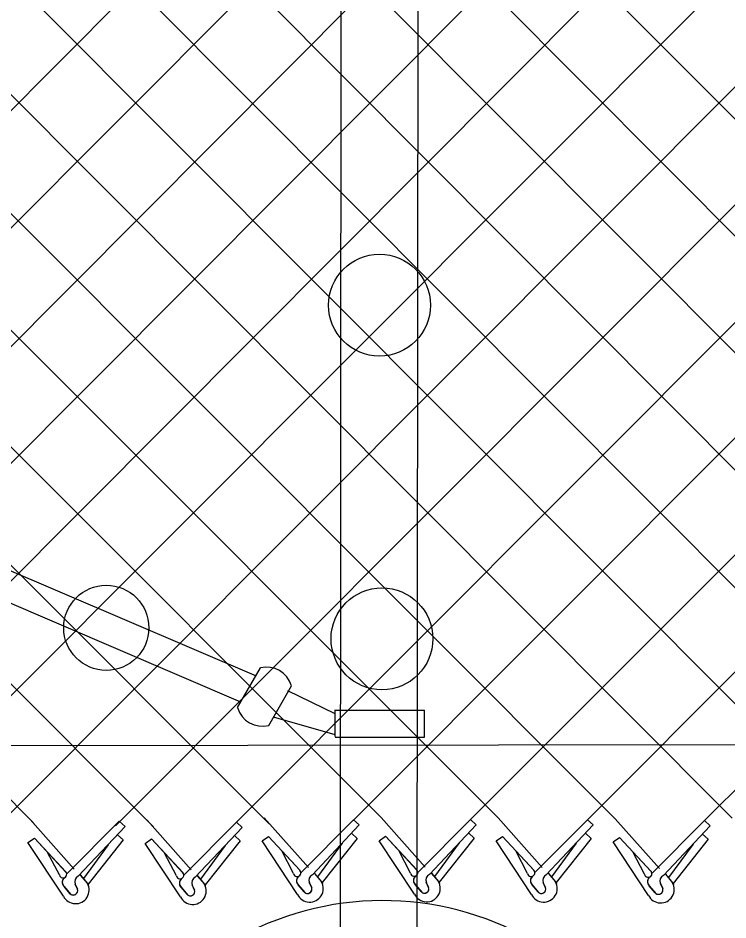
# Model space of a CAD drawing. Extents: x 0 to 2.85, y -0.1 to 1.83.
# Drawn here: x 0.7249 to 0.7737, y 1.2832 to 1.3453 of the extents above; entities that cross this region are included whole.
import ezdxf

# ---------------------------------------------------------------- set-up
doc = ezdxf.new("R2010")
doc.units = 0
for name, color, linetype in [('sb_Chainlink Fence', 7, 'Continuous'), ('sb_Existing Concrete', 7, 'Continuous'), ('sb_Existing Structural Steel', 7, 'Continuous')]:
    doc.layers.add(name, color=color, linetype=linetype)

msp = doc.modelspace()

# ---------------------------------------------------------------- linework, layer by layer
at = {"layer": 'sb_Chainlink Fence'}
for p, q in [((0.6189666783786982, 1.3969951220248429), (0.7259084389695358, 1.2899354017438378)), ((0.6270201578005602, 1.3969747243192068), (0.7341941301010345, 1.2896360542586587)), ((0.6350744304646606, 1.3969913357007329), (0.7421469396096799, 1.2898419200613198)), ((0.6431368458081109, 1.3970509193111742), (0.7498686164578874, 1.290280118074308)), ((0.6511935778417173, 1.397006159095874), (0.7579228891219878, 1.2902635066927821)), ((0.6592464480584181, 1.3970004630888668), (0.765985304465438, 1.2902039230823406)), ((0.6674732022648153, 1.3970722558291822), (0.7740420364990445, 1.290248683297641)), ((0.6754354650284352, 1.289822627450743), (0.782143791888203, 1.3969634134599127)), ((0.6755266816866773, 1.3970518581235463), (0.782094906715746, 1.2902543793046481)), ((0.683310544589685, 1.289669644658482), (0.7902005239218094, 1.3969186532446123)), ((0.6835809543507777, 1.3970684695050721), (0.7901326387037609, 1.290137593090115)), ((0.6916135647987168, 1.289826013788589), (0.7982533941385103, 1.3969129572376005)), ((0.691643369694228, 1.3971280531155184), (0.798186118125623, 1.290157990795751)), ((0.6995467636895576, 1.2897660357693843), (0.8063460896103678, 1.3969157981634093)), ((0.6997001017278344, 1.397083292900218), (0.8062403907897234, 1.290141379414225)), ((0.7072009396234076, 1.2893791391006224), (0.8143995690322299, 1.3968954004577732)), ((0.7077529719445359, 1.397077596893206), (0.8143028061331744, 1.290081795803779)), ((0.7152519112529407, 1.2895566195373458), (0.8224538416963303, 1.3969120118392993)), ((0.7157323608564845, 1.3969815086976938), (0.8223595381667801, 1.2901265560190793)), ((0.7237129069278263, 1.2899774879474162), (0.8305162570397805, 1.3969715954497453)), ((0.7315764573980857, 1.28971102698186), (0.838572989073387, 1.3969268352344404)), ((0.7397659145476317, 1.289818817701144), (0.8466258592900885, 1.3969211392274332)), ((0.7479399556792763, 1.2900915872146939), (0.8546688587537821, 1.3969569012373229)), ((0.7560126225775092, 1.2901531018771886), (0.8627255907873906, 1.396912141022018)), ((0.7640668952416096, 1.2901364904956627), (0.8707784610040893, 1.3969064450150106)), ((0.7721293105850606, 1.2900769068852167), (0.878871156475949, 1.3969092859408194)), ((0.7256885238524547, 1.2901549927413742), (0.7287238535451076, 1.2867373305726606)), ((0.7337509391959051, 1.290095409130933), (0.7367862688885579, 1.2866777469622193)), ((0.7418151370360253, 1.290259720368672), (0.7448504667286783, 1.2868420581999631)), ((0.7443317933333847, 1.2864899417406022), (0.7479591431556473, 1.2901327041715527)), ((0.7483549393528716, 1.2897740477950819), (0.7479591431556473, 1.2901327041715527)), ((0.7498686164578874, 1.290280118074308), (0.7529039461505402, 1.2868624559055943)), ((0.7523852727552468, 1.2865103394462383), (0.7560126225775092, 1.2901531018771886)), ((0.7564084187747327, 1.289794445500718), (0.7560126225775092, 1.2901531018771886)), ((0.7579228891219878, 1.2902635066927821), (0.7609582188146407, 1.2868458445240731)), ((0.7604395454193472, 1.2864937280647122), (0.7640668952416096, 1.2901364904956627)), ((0.764462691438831, 1.289777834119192), (0.7640668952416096, 1.2901364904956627)), ((0.765985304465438, 1.2902039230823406), (0.769020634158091, 1.286786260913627)), ((0.7685019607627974, 1.2864341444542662), (0.7721293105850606, 1.2900769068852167)), ((0.7725251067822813, 1.2897182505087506), (0.7721293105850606, 1.2900769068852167)), ((0.7282051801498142, 1.2863852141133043), (0.7318325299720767, 1.2900279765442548)), ((0.7290028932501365, 1.286242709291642), (0.7322283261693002, 1.2896693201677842)), ((0.7322283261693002, 1.2896693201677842), (0.7318325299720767, 1.2900279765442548)), ((0.7362675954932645, 1.286325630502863), (0.7398949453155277, 1.2899683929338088)), ((0.7370653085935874, 1.2861831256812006), (0.7402907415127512, 1.289609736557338)), ((0.7402907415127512, 1.289609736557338), (0.7398949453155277, 1.2899683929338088)), ((0.7451295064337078, 1.2863474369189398), (0.7483549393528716, 1.2897740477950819)), ((0.7531829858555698, 1.2863678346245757), (0.7564084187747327, 1.289794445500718)), ((0.7612372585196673, 1.2863512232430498), (0.764462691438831, 1.289777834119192)), ((0.7692996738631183, 1.2862916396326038), (0.7725251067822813, 1.2897182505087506)), ((0.725544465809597, 1.2885674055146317), (0.7259904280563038, 1.2888720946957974)), ((0.7259904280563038, 1.2888720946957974), (0.7281464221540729, 1.2865484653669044)), ((0.7259904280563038, 1.2888720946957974), (0.7281602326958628, 1.2865347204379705)), ((0.7320939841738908, 1.2887433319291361), (0.7316981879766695, 1.2891019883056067)), ((0.733606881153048, 1.28850782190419), (0.7340528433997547, 1.288812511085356)), ((0.7340528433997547, 1.288812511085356), (0.7362088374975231, 1.286488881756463)), ((0.7340528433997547, 1.288812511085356), (0.7362226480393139, 1.286475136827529)), ((0.7401563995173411, 1.2886837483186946), (0.7397606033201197, 1.2890424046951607)), ((0.7416710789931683, 1.288672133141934), (0.7421170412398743, 1.2889768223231)), ((0.7421170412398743, 1.2889768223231), (0.7442730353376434, 1.2866531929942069)), ((0.7421170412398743, 1.2889768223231), (0.7442868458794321, 1.286639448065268)), ((0.7482205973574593, 1.2888480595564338), (0.7458077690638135, 1.2858133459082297)), ((0.7482205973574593, 1.2888480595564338), (0.7478248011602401, 1.2892067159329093)), ((0.7497245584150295, 1.28869253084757), (0.7501705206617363, 1.2889972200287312)), ((0.7501705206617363, 1.2889972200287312), (0.7523265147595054, 1.286673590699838)), ((0.7501705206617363, 1.2889972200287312), (0.752340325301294, 1.2866598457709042)), ((0.7562740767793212, 1.2888684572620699), (0.7538612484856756, 1.2858337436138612)), ((0.7562740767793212, 1.2888684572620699), (0.755878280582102, 1.2892271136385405)), ((0.7577788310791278, 1.288675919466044), (0.7582247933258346, 1.28898060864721)), ((0.7582247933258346, 1.28898060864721), (0.7603807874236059, 1.286656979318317)), ((0.7582247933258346, 1.28898060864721), (0.7603945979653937, 1.286643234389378)), ((0.7643283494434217, 1.2888518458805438), (0.761915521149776, 1.285817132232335)), ((0.7643283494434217, 1.2888518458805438), (0.7639325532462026, 1.2892105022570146)), ((0.765841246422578, 1.288616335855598), (0.7662872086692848, 1.2889210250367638)), ((0.7662872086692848, 1.2889210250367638), (0.7684432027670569, 1.286597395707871)), ((0.7662872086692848, 1.2889210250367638), (0.7684570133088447, 1.2865836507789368)), ((0.772390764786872, 1.2887922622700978), (0.7719949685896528, 1.2891509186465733)), ((0.7279809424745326, 1.284878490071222), (0.725544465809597, 1.2885674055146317)), ((0.731054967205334, 1.2884112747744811), (0.7293579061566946, 1.2861013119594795)), ((0.7320939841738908, 1.2887433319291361), (0.7296811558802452, 1.2857086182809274)), ((0.7360433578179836, 1.2848189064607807), (0.733606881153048, 1.28850782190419)), ((0.7391173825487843, 1.2883516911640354), (0.7374203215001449, 1.2860417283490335)), ((0.7401563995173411, 1.2886837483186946), (0.7377435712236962, 1.2856490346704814)), ((0.7441075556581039, 1.2849832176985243), (0.7416710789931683, 1.288672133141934)), ((0.7471815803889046, 1.288516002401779), (0.745484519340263, 1.2862060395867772)), ((0.7521610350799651, 1.2850036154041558), (0.7497245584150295, 1.28869253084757)), ((0.7552350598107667, 1.2885364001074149), (0.753537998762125, 1.2862264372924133)), ((0.7602153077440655, 1.2849870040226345), (0.7577788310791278, 1.288675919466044)), ((0.7632893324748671, 1.288519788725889), (0.7615922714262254, 1.2862098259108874)), ((0.7682777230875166, 1.2849274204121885), (0.765841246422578, 1.288616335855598)), ((0.7713517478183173, 1.2884602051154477), (0.7696546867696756, 1.2861502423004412)), ((0.772390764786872, 1.2887922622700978), (0.7699779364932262, 1.2857575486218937)), ((0.7277035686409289, 1.286333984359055), (0.7268919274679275, 1.2878855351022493)), ((0.7357659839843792, 1.286274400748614), (0.7349543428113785, 1.2878259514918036)), ((0.7438301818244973, 1.2864387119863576), (0.7430185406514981, 1.287990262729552)), ((0.7518836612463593, 1.286459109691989), (0.7510720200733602, 1.2880106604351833)), ((0.7599379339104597, 1.2864424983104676), (0.7591262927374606, 1.2879940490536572)), ((0.76800034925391, 1.2863829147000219), (0.7671887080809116, 1.287934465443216)), ((0.7291380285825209, 1.2863382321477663), (0.729633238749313, 1.2857520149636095)), ((0.7291445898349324, 1.2863292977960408), (0.7296357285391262, 1.2857499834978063)), ((0.7452646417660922, 1.2864429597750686), (0.7457598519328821, 1.2858567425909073)), ((0.7452712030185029, 1.2864340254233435), (0.7457623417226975, 1.2858547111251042)), ((0.7533181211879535, 1.2864633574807), (0.7538133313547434, 1.2858771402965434)), ((0.7533246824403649, 1.2864544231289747), (0.7538158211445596, 1.2858751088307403)), ((0.7613723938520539, 1.286446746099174), (0.7618676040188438, 1.2858605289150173)), ((0.7613789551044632, 1.2864378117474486), (0.76187009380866, 1.2858584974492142)), ((0.7694348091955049, 1.2863871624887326), (0.7699300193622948, 1.2858009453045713)), ((0.7694413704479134, 1.2863782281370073), (0.7699325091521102, 1.285798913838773)), ((0.729633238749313, 1.2857520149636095), (0.7296696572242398, 1.2856839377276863)), ((0.7372004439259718, 1.28627864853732), (0.7376956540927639, 1.2856924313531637)), ((0.7372070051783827, 1.2862697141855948), (0.7376981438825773, 1.2856903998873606)), ((0.7450812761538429, 1.285453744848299), (0.7449177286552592, 1.285808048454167)), ((0.744918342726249, 1.2857954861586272), (0.7450809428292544, 1.2854617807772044)), ((0.7457598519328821, 1.2858567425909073), (0.745796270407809, 1.2857886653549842)), ((0.745796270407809, 1.2857886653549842), (0.7458273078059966, 1.2857158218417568)), ((0.7531347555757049, 1.2854741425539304), (0.7529712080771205, 1.2858284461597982)), ((0.752971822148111, 1.2858158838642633), (0.7531344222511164, 1.2854821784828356)), ((0.7538133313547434, 1.2858771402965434), (0.7538497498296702, 1.2858090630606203)), ((0.7538497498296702, 1.2858090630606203), (0.7538807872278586, 1.285736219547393)), ((0.7611890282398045, 1.2854575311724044), (0.7610254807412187, 1.285811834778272)), ((0.7610260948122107, 1.2857992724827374), (0.7611886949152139, 1.2854655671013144)), ((0.7618676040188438, 1.2858605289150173), (0.7619040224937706, 1.2857924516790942)), ((0.7619040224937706, 1.2857924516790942), (0.7619350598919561, 1.2857196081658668)), ((0.7692514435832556, 1.285397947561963), (0.769087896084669, 1.2857522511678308)), ((0.7690885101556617, 1.2857396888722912), (0.7692511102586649, 1.2854059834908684)), ((0.7699300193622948, 1.2858009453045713), (0.7699664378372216, 1.2857328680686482)), ((0.7699664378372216, 1.2857328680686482), (0.7699974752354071, 1.2856600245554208)), ((0.7284325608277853, 1.285063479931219), (0.7280285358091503, 1.2855472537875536)), ((0.7280285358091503, 1.2855472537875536), (0.7284736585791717, 1.2850201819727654)), ((0.7289546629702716, 1.2853490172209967), (0.7287911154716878, 1.2857033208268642)), ((0.7287917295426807, 1.2856907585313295), (0.7289543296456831, 1.285357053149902)), ((0.7296696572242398, 1.2856839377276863), (0.7297006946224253, 1.285611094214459)), ((0.7364949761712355, 1.2850038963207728), (0.7360909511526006, 1.2854876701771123)), ((0.7360909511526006, 1.2854876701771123), (0.736536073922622, 1.2849605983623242)), ((0.7370170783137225, 1.2852894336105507), (0.7368535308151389, 1.2856437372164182)), ((0.7368541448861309, 1.2856311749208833), (0.737016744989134, 1.2852974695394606)), ((0.7376956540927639, 1.2856924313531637), (0.7377320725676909, 1.2856243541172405)), ((0.7377320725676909, 1.2856243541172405), (0.7377631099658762, 1.2855515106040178)), ((0.7445591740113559, 1.2851682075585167), (0.7441551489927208, 1.2856519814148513)), ((0.7441551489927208, 1.2856519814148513), (0.7446002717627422, 1.2851249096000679)), ((0.7526126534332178, 1.2851886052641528), (0.7522086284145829, 1.2856723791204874)), ((0.7522086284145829, 1.2856723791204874), (0.7526537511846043, 1.285145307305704)), ((0.7606669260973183, 1.2851719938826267), (0.7602629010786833, 1.2856557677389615)), ((0.7602629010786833, 1.2856557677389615), (0.7607080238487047, 1.2851286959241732)), ((0.7687293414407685, 1.2851124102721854), (0.7683253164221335, 1.2855961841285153)), ((0.7683253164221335, 1.2855961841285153), (0.7687704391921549, 1.285069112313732))]:
    msp.add_line(p, q, dxfattribs=at)
msp.add_circle((0.7309370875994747, 1.303346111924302), 0.002929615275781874, dxfattribs=at)
for centre, radius, start, end in [((0.7279555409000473, 1.2863780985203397), 0.00025580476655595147, 189.9304409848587, 40.97853800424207), ((0.7360179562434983, 1.2863185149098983), 0.00025580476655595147, 189.9304409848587, 40.97853800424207), ((0.7440821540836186, 1.286482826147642), 0.00025580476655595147, 189.9304409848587, 40.97853800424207), ((0.7453054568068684, 1.2859673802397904), 0.00041880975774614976, 114.84216649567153, 203.51671506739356), ((0.7521356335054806, 1.2865032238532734), 0.00025580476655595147, 189.9304409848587, 40.97853800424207), ((0.7533589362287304, 1.2859877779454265), 0.00041880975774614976, 114.84216649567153, 203.51671506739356), ((0.7601899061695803, 1.2864866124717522), 0.00025580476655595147, 189.9304409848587, 40.97853800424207), ((0.7614132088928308, 1.2859711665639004), 0.00041880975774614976, 114.84216649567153, 203.51671506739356), ((0.7682523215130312, 1.286427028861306), 0.00025580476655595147, 189.9304409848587, 40.97853800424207), ((0.728287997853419, 1.2858305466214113), 0.0003843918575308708, 126.9947472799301, 219.79833989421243), ((0.7282985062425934, 1.2858300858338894), 0.0003909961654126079, 127.7656421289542, 226.33281459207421), ((0.7288193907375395, 1.2852932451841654), 0.0009354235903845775, 206.32021657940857, 29.22686940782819), ((0.7291788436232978, 1.2858626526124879), 0.00041880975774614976, 114.84216649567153, 203.51671506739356), ((0.7363504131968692, 1.2857709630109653), 0.0003843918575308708, 126.9947472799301, 219.79833989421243), ((0.7363609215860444, 1.2857705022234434), 0.0003909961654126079, 127.7656421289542, 226.33281459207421), ((0.7372412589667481, 1.2858030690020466), 0.00041880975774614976, 114.84216649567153, 203.51671506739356), ((0.7444146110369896, 1.2859352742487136), 0.0003843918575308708, 126.9947472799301, 219.79833989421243), ((0.744425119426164, 1.2859348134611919), 0.0003909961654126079, 127.7656421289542, 226.33281459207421), ((0.7449460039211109, 1.2853979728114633), 0.0009354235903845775, 206.32021657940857, 29.22686940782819), ((0.7524680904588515, 1.285955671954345), 0.0003843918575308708, 126.9947472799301, 219.79833989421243), ((0.7524785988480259, 1.2859552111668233), 0.0003909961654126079, 127.7656421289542, 226.33281459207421), ((0.7529994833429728, 1.2854183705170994), 0.0009354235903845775, 206.32021657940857, 29.22686940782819), ((0.7605223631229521, 1.285939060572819), 0.0003843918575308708, 126.9947472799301, 219.79833989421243), ((0.7605328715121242, 1.2859385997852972), 0.0003909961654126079, 127.7656421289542, 226.33281459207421), ((0.7610537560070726, 1.2854017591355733), 0.0009354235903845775, 206.32021657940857, 29.22686940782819), ((0.7685847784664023, 1.2858794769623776), 0.0003843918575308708, 126.9947472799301, 219.79833989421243), ((0.7685952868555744, 1.285879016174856), 0.0003909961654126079, 127.7656421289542, 226.33281459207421), ((0.7691161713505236, 1.2853421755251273), 0.0009354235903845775, 206.32021657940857, 29.22686940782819), ((0.7694756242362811, 1.2859115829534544), 0.00041880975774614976, 114.84216649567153, 203.51671506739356), ((0.7286653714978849, 1.2852578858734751), 0.00030330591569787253, 219.86319118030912, 17.48524419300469), ((0.7286664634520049, 1.2852564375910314), 0.00030494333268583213, 230.78260140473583, 19.265642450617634), ((0.7368818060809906, 1.2852336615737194), 0.0009354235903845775, 206.32021657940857, 29.22686940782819), ((0.7367277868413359, 1.2851983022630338), 0.00030330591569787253, 219.86319118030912, 17.48524419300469), ((0.7367288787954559, 1.2851968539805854), 0.00030494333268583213, 230.78260140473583, 19.265642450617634), ((0.744791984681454, 1.2853626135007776), 0.00030330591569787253, 219.86319118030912, 17.48524419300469), ((0.7447930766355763, 1.285361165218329), 0.00030494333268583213, 230.78260140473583, 19.265642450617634), ((0.7528454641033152, 1.2853830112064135), 0.00030330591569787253, 219.86319118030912, 17.48524419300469), ((0.7528465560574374, 1.285381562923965), 0.00030494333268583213, 230.78260140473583, 19.265642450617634), ((0.7608997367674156, 1.2853663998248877), 0.00030330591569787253, 219.86319118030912, 17.48524419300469), ((0.760900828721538, 1.2853649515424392), 0.00030494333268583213, 230.78260140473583, 19.265642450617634), ((0.7689621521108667, 1.2853068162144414), 0.00030330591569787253, 219.86319118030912, 17.48524419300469), ((0.768963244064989, 1.2853053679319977), 0.00030494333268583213, 230.78260140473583, 19.265642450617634)]:
    msp.add_arc(centre, radius, start, end, dxfattribs=at)
at = {"layer": 'sb_Existing Concrete'}
msp.add_arc((0.7499732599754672, 1.2639770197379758), 0.020595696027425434, 60.346575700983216, 120.08118958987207, dxfattribs=at)
at = {"layer": 'sb_Existing Structural Steel'}
for p, q in [((0.7470570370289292, 1.2818756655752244), (0.7471422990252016, 1.4043292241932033)), ((0.7523450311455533, 1.2819202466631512), (0.7524598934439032, 1.4043606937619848)), ((0.5641116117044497, 1.3757185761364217), (0.7412555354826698, 1.3000333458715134)), ((0.5635189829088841, 1.3739399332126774), (0.7401851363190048, 1.2982485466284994)), ((0.7399770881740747, 1.2978501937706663), (0.7415456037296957, 1.3005862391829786)), ((0.7421249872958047, 1.2966193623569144), (0.7436923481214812, 1.299355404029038)), ((0.7467072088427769, 1.2974307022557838), (0.7434411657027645, 1.299011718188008)), ((0.746698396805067, 1.295854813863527), (0.746698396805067, 1.297698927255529)), ((0.746698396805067, 1.2976712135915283), (0.752848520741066, 1.2976712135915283)), ((0.752848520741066, 1.295828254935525), (0.752848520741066, 1.2976723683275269)), ((0.7466896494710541, 1.2959902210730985), (0.7424402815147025, 1.2972023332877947)), ((0.3677572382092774, 1.2946482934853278), (1.0468782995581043, 1.2957760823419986)), ((0.746698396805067, 1.2958271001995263), (0.752848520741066, 1.2958271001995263))]:
    msp.add_line(p, q, dxfattribs=at)
for centre, radius in [((0.7497509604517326, 1.3255527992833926), 0.0035044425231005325), ((0.7499189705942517, 1.3025899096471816), 0.0035044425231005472)]:
    msp.add_circle(centre, radius, dxfattribs=at)
for centre, radius, start, end in [((0.7419672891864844, 1.2988345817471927), 0.001801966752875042, 16.79988684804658, 103.57127851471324), ((0.7417021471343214, 1.2983710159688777), 0.0018019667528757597, 196.79988407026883, 283.5712757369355)]:
    msp.add_arc(centre, radius, start, end, dxfattribs=at)

doc.saveas('drawing.dxf')
